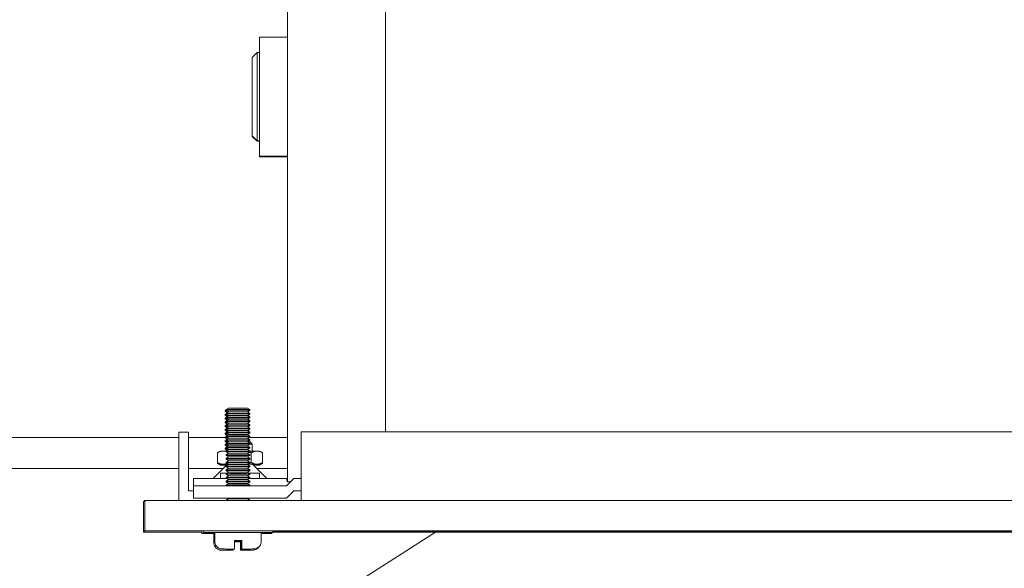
# Model space of a CAD drawing. Header units: inches. Extents: x 1 to 669, y 0 to 417.
# Tile 296 of 317: x 597.5 to 605.42, y 247.73 to 252.13. Entities that reach past the tile are written whole.
import ezdxf

# ---------------------------------------------------------------- set-up
doc = ezdxf.new("R2010")
doc.units = ezdxf.units.IN
doc.header["$LTSCALE"] = 12
doc.header["$MEASUREMENT"] = 0
doc.layers.get('0').update_dxf_attribs({"linetype": 'CONTINUOUS'})
doc.layers.add('X', color=1, linetype='CONTINUOUS')

msp = doc.modelspace()

# ---------------------------------------------------------------- linework, layer by layer
at = {"lineweight": 0}
for p, q in [((593.20875, 248.77576), (598.77846, 248.77576)), ((598.8572, 248.77576), (599.15066, 248.77576)), ((599.34066, 248.77576), (599.65247, 248.77576)), ((598.77846, 248.52576), (593.20875, 248.52576)), ((599.1349, 248.52576), (598.8572, 248.52576)), ((599.65247, 248.52576), (599.40627, 248.52576)), ((600.8425, 248.0148), (592.37023, 242.62886))]:
    msp.add_line(p, q, dxfattribs=at)
at = {"layer": 'X', "lineweight": 0}
for p, q in [((599.65247, 254.61131), (599.65247, 248.42248)), ((600.43987, 248.82079), (600.43987, 254.21442)), ((599.42806, 251.0367), (599.42806, 251.99339)), ((599.42806, 251.99339), (599.65247, 251.99339)), ((599.36901, 251.83001), (599.40838, 251.86938)), ((599.40838, 251.2833), (599.40838, 251.86938)), ((599.40838, 251.86938), (599.42806, 251.86938)), ((599.36901, 251.30905), (599.36901, 251.83001)), ((599.36901, 251.23831), (599.36901, 251.8259)), ((599.36901, 251.8259), (599.36901, 251.8259)), ((599.36901, 251.20009), (599.36901, 251.30905)), ((599.36901, 251.19598), (599.36901, 251.23831)), ((599.40838, 251.16072), (599.40838, 251.2833)), ((599.36901, 251.20009), (599.40838, 251.16072)), ((599.36901, 251.19598), (599.40838, 251.15661)), ((599.40838, 251.16072), (599.42806, 251.16072)), ((599.40838, 251.15661), (599.40838, 251.16072)), ((599.40838, 251.15661), (599.42806, 251.15661)), ((599.42806, 251.03259), (599.42806, 251.0367)), ((599.42806, 251.0367), (599.65247, 251.0367)), ((599.42806, 251.03259), (599.65247, 251.03259)), ((599.17844, 249.01316), (599.15984, 249.00013)), ((599.33124, 249.01316), (599.34984, 249.00013)), ((599.15984, 248.99738), (599.15066, 248.99095)), ((599.15066, 248.99095), (599.15066, 248.98673)), ((599.1673, 248.97508), (599.15066, 248.98673)), ((599.15984, 248.96711), (599.15066, 248.96068)), ((599.15066, 248.96068), (599.15066, 248.95645)), ((599.1673, 248.9448), (599.15066, 248.95645)), ((599.15984, 248.93683), (599.15066, 248.9304)), ((599.15066, 248.9304), (599.15066, 248.92618)), ((599.1673, 248.91453), (599.15066, 248.92618)), ((599.15984, 249.00013), (599.15984, 248.99591)), ((599.17844, 248.98288), (599.15984, 248.99591)), ((599.17844, 248.98288), (599.15984, 248.96986)), ((599.15984, 248.96986), (599.15984, 248.96563)), ((599.17844, 248.95261), (599.15984, 248.96563)), ((599.17844, 248.95261), (599.15984, 248.93958)), ((599.15984, 248.93958), (599.15984, 248.93536)), ((599.17844, 248.92233), (599.15984, 248.93536)), ((599.17844, 248.92233), (599.15984, 248.90931)), ((599.33124, 248.98288), (599.34984, 248.99591)), ((599.33124, 248.98288), (599.34984, 248.96986)), ((599.33124, 248.95261), (599.34984, 248.96563)), ((599.33124, 248.95261), (599.34984, 248.93958)), ((599.33124, 248.92233), (599.34984, 248.93536)), ((599.33124, 248.92233), (599.34984, 248.90931)), ((599.3332, 248.98151), (599.34066, 248.98673)), ((599.3332, 248.95123), (599.34066, 248.95645)), ((599.3332, 248.92096), (599.34066, 248.92618)), ((599.34066, 248.98948), (599.34066, 248.98673)), ((599.34066, 248.9592), (599.34066, 248.95645)), ((599.34066, 248.92893), (599.34066, 248.92618)), ((599.34984, 249.00013), (599.34984, 248.99591)), ((599.34984, 248.96986), (599.34984, 248.96563)), ((599.34984, 248.93958), (599.34984, 248.93536)), ((599.15984, 248.90656), (599.15066, 248.90013)), ((599.15066, 248.90013), (599.15066, 248.8959)), ((599.1673, 248.88425), (599.15066, 248.8959)), ((599.15984, 248.87628), (599.15066, 248.86985)), ((599.15066, 248.86985), (599.15066, 248.86563)), ((599.1673, 248.85398), (599.15066, 248.86563)), ((599.15984, 248.84601), (599.15066, 248.83958)), ((599.15984, 248.90931), (599.15984, 248.90508)), ((599.17844, 248.89206), (599.15984, 248.90508)), ((599.17844, 248.89206), (599.15984, 248.87903)), ((599.15984, 248.87903), (599.15984, 248.87481)), ((599.17844, 248.86178), (599.15984, 248.87481)), ((599.17844, 248.86178), (599.15984, 248.84876)), ((599.15984, 248.84876), (599.15984, 248.84453)), ((599.17844, 248.83151), (599.15984, 248.84453)), ((599.33124, 248.89206), (599.34984, 248.90508)), ((599.33124, 248.89206), (599.34984, 248.87903)), ((599.33124, 248.86178), (599.34984, 248.87481)), ((599.33124, 248.86178), (599.34984, 248.84876)), ((599.33124, 248.83151), (599.34984, 248.84453)), ((599.3332, 248.89068), (599.34066, 248.8959)), ((599.3332, 248.86041), (599.34066, 248.86563)), ((599.34066, 248.89865), (599.34066, 248.8959)), ((599.34066, 248.86838), (599.34066, 248.86563)), ((599.34984, 248.90931), (599.34984, 248.90508)), ((599.34984, 248.87903), (599.34984, 248.87481)), ((599.34984, 248.84876), (599.34984, 248.84453)), ((598.8572, 248.81997), (598.77846, 248.81997)), ((598.77846, 248.81997), (598.77846, 248.26983)), ((598.8572, 248.34753), (598.8572, 248.81997)), ((599.15066, 248.83958), (599.15066, 248.83535)), ((599.1673, 248.8237), (599.15066, 248.83535)), ((599.15984, 248.81573), (599.15066, 248.8093)), ((599.15066, 248.8093), (599.15066, 248.80508)), ((599.1673, 248.79343), (599.15066, 248.80508)), ((599.15984, 248.78546), (599.15066, 248.77903)), ((599.15066, 248.77903), (599.15066, 248.7748)), ((599.1673, 248.76315), (599.15066, 248.7748)), ((599.17844, 248.83151), (599.15984, 248.81848)), ((599.15984, 248.81848), (599.15984, 248.81426)), ((599.17844, 248.80123), (599.15984, 248.81426)), ((599.17844, 248.80123), (599.15984, 248.78821)), ((599.15984, 248.78821), (599.15984, 248.78398)), ((599.17844, 248.77096), (599.15984, 248.78398)), ((599.17844, 248.77096), (599.15984, 248.75793)), ((599.33124, 248.83151), (599.34984, 248.81848)), ((599.33124, 248.80123), (599.34984, 248.81426)), ((599.33124, 248.80123), (599.34984, 248.78821)), ((599.33124, 248.77096), (599.34984, 248.78398)), ((599.33124, 248.77096), (599.34984, 248.75793)), ((599.3332, 248.83013), (599.34066, 248.83535)), ((599.3332, 248.79986), (599.34066, 248.80508)), ((599.3332, 248.76958), (599.34066, 248.7748)), ((599.34066, 248.8381), (599.34066, 248.83535)), ((599.34066, 248.80783), (599.34066, 248.80508)), ((599.34066, 248.77755), (599.34066, 248.7748)), ((599.34984, 248.81848), (599.34984, 248.81426)), ((599.34984, 248.78821), (599.34984, 248.78398)), ((599.76271, 248.26983), (599.76271, 248.82079)), ((609.76271, 248.82079), (599.76271, 248.82079)), ((599.15984, 248.75518), (599.15066, 248.74875)), ((599.15066, 248.74875), (599.15066, 248.74453)), ((599.1673, 248.73288), (599.15066, 248.74453)), ((599.15984, 248.72491), (599.15066, 248.71848)), ((599.15066, 248.71848), (599.15066, 248.71425)), ((599.1673, 248.7026), (599.15066, 248.71425)), ((599.15984, 248.69463), (599.15066, 248.6882)), ((599.15066, 248.6882), (599.15066, 248.68398)), ((599.15984, 248.75793), (599.15984, 248.75371)), ((599.17844, 248.74068), (599.15984, 248.75371)), ((599.17844, 248.74068), (599.15984, 248.72766)), ((599.15984, 248.72766), (599.15984, 248.72343)), ((599.17844, 248.71041), (599.15984, 248.72343)), ((599.17844, 248.71041), (599.15984, 248.69738)), ((599.15984, 248.69738), (599.15984, 248.69316)), ((599.17844, 248.68013), (599.15984, 248.69316)), ((599.17216, 248.71481), (599.17216, 248.70601)), ((599.17216, 248.68453), (599.17216, 248.67573)), ((599.33124, 248.74068), (599.34984, 248.75371)), ((599.33124, 248.74068), (599.34984, 248.72766)), ((599.33124, 248.71041), (599.34984, 248.72343)), ((599.33124, 248.71041), (599.34984, 248.69738)), ((599.33124, 248.68013), (599.34984, 248.69316)), ((599.33451, 248.74022), (599.34066, 248.74453)), ((599.34066, 248.74728), (599.34066, 248.74453)), ((599.34984, 248.75793), (599.34984, 248.75371)), ((599.34984, 248.72766), (599.34984, 248.72343)), ((599.34984, 248.69738), (599.34984, 248.69316)), ((599.35149, 248.74018), (599.36901, 248.72266)), ((599.36901, 248.72266), (599.36901, 248.66745)), ((599.08874, 248.57511), (599.08874, 248.65328)), ((599.1131, 248.66734), (599.08889, 248.65337)), ((599.1673, 248.67233), (599.15066, 248.68398)), ((599.17844, 248.68013), (599.15984, 248.66711)), ((599.15984, 248.66711), (599.15984, 248.66288)), ((599.17844, 248.64986), (599.15984, 248.66288)), ((599.17844, 248.64986), (599.15984, 248.63683)), ((599.15984, 248.63683), (599.15984, 248.63261)), ((599.17844, 248.61958), (599.15984, 248.63261)), ((599.17844, 248.61958), (599.15984, 248.60656)), ((599.15984, 248.60656), (599.15984, 248.60233)), ((599.33124, 248.68013), (599.34984, 248.66711)), ((599.33124, 248.64986), (599.34984, 248.66288)), ((599.33124, 248.64986), (599.34984, 248.63683)), ((599.33124, 248.61958), (599.34984, 248.63261)), ((599.33124, 248.61958), (599.34984, 248.60656)), ((599.34984, 248.66711), (599.34984, 248.66288)), ((599.34984, 248.63683), (599.34984, 248.63261)), ((599.34984, 248.60656), (599.34984, 248.60233)), ((599.3615, 248.57524), (599.3615, 248.65341)), ((599.42806, 248.66734), (599.45227, 248.65337)), ((599.45243, 248.57511), (599.45243, 248.65328)), ((599.17019, 248.56105), (599.05515, 248.446)), ((599.08874, 248.56887), (599.08874, 248.57511)), ((599.1131, 248.56104), (599.08889, 248.57502)), ((599.1131, 248.5548), (599.08889, 248.56878)), ((599.17844, 248.58931), (599.15984, 248.60233)), ((599.17844, 248.58931), (599.15984, 248.57628)), ((599.15984, 248.57628), (599.15984, 248.57206)), ((599.17844, 248.55903), (599.15984, 248.57206)), ((599.17844, 248.55903), (599.15984, 248.54601)), ((599.15984, 248.54601), (599.15984, 248.54178)), ((599.17844, 248.52876), (599.15984, 248.54178)), ((599.17844, 248.52876), (599.15984, 248.51573)), ((599.16322, 248.55408), (599.16233, 248.55471)), ((599.33124, 248.58931), (599.34984, 248.60233)), ((599.33124, 248.58931), (599.34984, 248.57628)), ((599.33124, 248.55903), (599.34984, 248.57206)), ((599.33124, 248.55903), (599.34984, 248.54601)), ((599.33124, 248.52876), (599.34984, 248.54178)), ((599.33124, 248.52876), (599.34984, 248.51573)), ((599.34984, 248.57628), (599.34984, 248.57206)), ((599.34984, 248.54601), (599.34984, 248.54178)), ((599.37098, 248.56105), (599.48602, 248.446)), ((599.42806, 248.56104), (599.45227, 248.57502)), ((599.42806, 248.5548), (599.45227, 248.56878)), ((599.45243, 248.56887), (599.45243, 248.57511)), ((599.1131, 248.48893), (599.1131, 248.446)), ((599.15984, 248.51573), (599.15984, 248.51151)), ((599.17844, 248.49848), (599.15984, 248.51151)), ((599.17844, 248.49848), (599.15984, 248.48546)), ((599.15984, 248.48546), (599.15984, 248.48123)), ((599.17844, 248.46821), (599.15984, 248.48123)), ((599.17844, 248.46821), (599.15984, 248.45518)), ((599.15984, 248.45518), (599.15984, 248.45096)), ((599.17844, 248.43793), (599.15984, 248.45096)), ((599.33124, 248.49848), (599.34984, 248.51151)), ((599.33124, 248.49848), (599.34984, 248.48546)), ((599.33124, 248.46821), (599.34984, 248.48123)), ((599.33124, 248.46821), (599.34984, 248.45518)), ((599.33124, 248.43793), (599.34984, 248.45096)), ((599.34984, 248.51573), (599.34984, 248.51151)), ((599.34984, 248.48546), (599.34984, 248.48123)), ((599.34984, 248.45518), (599.34984, 248.45096)), ((599.42806, 248.48893), (599.42806, 248.446)), ((598.89657, 248.446), (599.16691, 248.446)), ((598.89657, 248.38756), (598.89657, 248.446)), ((598.89657, 248.38756), (598.89657, 248.28913)), ((598.97531, 248.38762), (599.6446, 248.38762)), ((599.17844, 248.43793), (599.15984, 248.42491)), ((599.15984, 248.42491), (599.15984, 248.42068)), ((599.17844, 248.40766), (599.15984, 248.42068)), ((599.17844, 248.40766), (599.15984, 248.39463)), ((599.15984, 248.39463), (599.15984, 248.39041)), ((599.16382, 248.38762), (599.15984, 248.39041)), ((599.33124, 248.43793), (599.34984, 248.42491)), ((599.33124, 248.40766), (599.34984, 248.42068)), ((599.33124, 248.40766), (599.34984, 248.39463)), ((599.34277, 248.446), (599.6446, 248.446)), ((599.34586, 248.38762), (599.34984, 248.39041)), ((599.34984, 248.42491), (599.34984, 248.42068)), ((599.34984, 248.39463), (599.34984, 248.39041)), ((599.70365, 248.44668), (599.6446, 248.38762)), ((599.76271, 248.44668), (599.70365, 248.44668)), ((598.89657, 248.34753), (598.8572, 248.34753)), ((598.89657, 248.28857), (598.89657, 248.28913)), ((599.17556, 248.28857), (598.89657, 248.28857)), ((599.6446, 248.2892), (598.97531, 248.2892)), ((599.16355, 248.28873), (599.17535, 248.28872)), ((599.17844, 248.28656), (599.17488, 248.28905)), ((599.33124, 248.28656), (599.33481, 248.28906)), ((599.58892, 248.28857), (599.33412, 248.28857)), ((599.33422, 248.28865), (599.35022, 248.28864)), ((599.56496, 248.28882), (599.45882, 248.28897)), ((599.70365, 248.34825), (599.6446, 248.2892)), ((599.7003, 248.34428), (599.6446, 248.28862)), ((599.6446, 248.2892), (599.6446, 248.28862)), ((599.76271, 248.34825), (599.70365, 248.34825)), ((599.70365, 248.34825), (599.70365, 248.34763)), ((599.76271, 248.34763), (599.70365, 248.34763)), ((598.50547, 248.26983), (598.49504, 248.2594)), ((598.49504, 248.2594), (598.49504, 248.0148)), ((598.50547, 248.26983), (598.50547, 248.02523)), ((611.00546, 248.26983), (598.50547, 248.26983)), ((599.17844, 248.28656), (599.15984, 248.27353)), ((599.15984, 248.27353), (599.15984, 248.26983)), ((599.33124, 248.28656), (599.34984, 248.27353)), ((599.34984, 248.27353), (599.34984, 248.26983)), ((598.50547, 248.02523), (598.49504, 248.0148)), ((598.49504, 248.0148), (598.96466, 248.0148)), ((611.00546, 248.02523), (598.50547, 248.02523)), ((598.96466, 248.01543), (598.96466, 248.00398)), ((598.97384, 248.02461), (598.97384, 248.01316)), ((599.05916, 248.00398), (599.05916, 247.93198)), ((599.06834, 248.01316), (599.06834, 247.94116)), ((599.44134, 248.01316), (599.44134, 247.94116)), ((599.52666, 248.0131), (599.52666, 248.00398)), ((599.53584, 248.02461), (599.53584, 248.01316)), ((609.97384, 248.02439), (599.53584, 248.0244)), ((599.53584, 248.01564), (609.97384, 248.01563)), ((599.53584, 248.0148), (609.96466, 248.0148)), ((599.22499, 247.94831), (599.22499, 247.94131)), ((599.27551, 247.93883), (599.27581, 247.93913)), ((599.27551, 247.93883), (599.27551, 247.93183)), ((599.27581, 247.93213), (599.27581, 247.93913)), ((599.28469, 247.948), (599.28499, 247.94831)), ((599.28469, 247.948), (599.28469, 247.941)), ((599.28499, 247.94131), (599.28499, 247.94831)), ((599.21576, 247.87108), (599.21556, 247.87088)), ((599.22494, 247.88026), (599.22474, 247.88006)), ((599.27556, 247.87088), (599.27576, 247.87108)), ((599.28474, 247.88006), (599.28494, 247.88026))]:
    msp.add_line(p, q, dxfattribs=at)
for centre, major_axis, ratio, start_param, end_param in [((599.25484, 249.01316), (0.0764, 0), 0.0008344, 0.0011917, 3.140401), ((599.24566, 248.98673), (-0.095, 0), 0.0008344, -0.6979472, 0.0011917), ((599.24566, 248.95645), (-0.095, 0), 0.0008344, -0.6979472, 0.0011917), ((599.24566, 248.92618), (-0.095, 0), 0.0008344, -0.6979472, 0.0011917), ((599.24566, 248.99095), (-0.095, 0), 0.0008344, -0.5923841, -0.0008344), ((599.24566, 248.99095), (-0.095, 0), 0.0000002, -0.0000002, 0.0008343), ((599.24566, 248.96068), (-0.095, 0), 0.0008344, -0.5923841, -0.0008344), ((599.24566, 248.96068), (-0.095, 0), 0.0000002, -0.0000002, 0.0008343), ((599.24566, 248.9304), (-0.095, 0), 0.0008344, -0.5923841, -0.0008344), ((599.24566, 248.9304), (-0.095, 0), 0.0000002, -0.0000002, 0.0008343), ((599.25484, 248.99591), (0.095, 0), 0.0008344, -0.0008344, 3.1427843), ((599.25484, 248.96563), (0.095, 0), 0.0008344, -0.0008344, 3.1427843), ((599.25484, 248.93536), (0.095, 0), 0.0008344, -0.0008344, 3.1427843), ((599.25484, 249.00013), (0.095, 0), 0.0008344, 0, 3.1407582), ((599.25484, 249.00013), (-0.095, 0), 0.0000002, -0.0000002, 0.0008343), ((599.25484, 248.96986), (0.095, 0), 0.0008344, 0, 3.1407582), ((599.25484, 248.96986), (-0.095, 0), 0.0000002, -0.0000002, 0.0008343), ((599.25484, 248.93958), (0.095, 0), 0.0008344, 0, 3.1407582), ((599.25484, 248.93958), (-0.095, 0), 0.0000002, -0.0000002, 0.0008343), ((599.25484, 248.98288), (0.0764, 0), 0.0008344, 0.0011917, 3.140401), ((599.25484, 248.95261), (0.0764, 0), 0.0008344, 0.0011917, 3.140401), ((599.25484, 248.92233), (0.0764, 0), 0.0008344, 0.0011917, 3.140401), ((599.24566, 248.98673), (0.095, 0), 0.0008344, -0.0008344, 0.2874443), ((599.24566, 248.95645), (0.095, 0), 0.0008344, -0.0008344, 0.2874443), ((599.24566, 248.92618), (0.095, 0), 0.0008344, -0.0008344, 0.2874443), ((599.24566, 248.98673), (0.095, 0), 0.0000001, -0.0000001, 0.0003572), ((599.24566, 248.95645), (0.095, 0), 0.0000001, -0.0000001, 0.0003572), ((599.24566, 248.92618), (0.095, 0), 0.0000001, -0.0000001, 0.0003572), ((599.25484, 248.99591), (0.095, 0), 0.0000001, -0.0000001, 0.0003572), ((599.25484, 248.96563), (0.095, 0), 0.0000001, -0.0000001, 0.0003572), ((599.25484, 248.93536), (0.095, 0), 0.0000001, -0.0000001, 0.0003572), ((599.24566, 248.8959), (-0.095, 0), 0.0008344, -0.6979472, 0.0011917), ((599.24566, 248.86563), (-0.095, 0), 0.0008344, -0.6979472, 0.0011917), ((599.24566, 248.90013), (-0.095, 0), 0.0008344, -0.5923841, -0.0008344), ((599.24566, 248.90013), (-0.095, 0), 0.0000002, -0.0000002, 0.0008343), ((599.24566, 248.86985), (-0.095, 0), 0.0008344, -0.5923841, -0.0008344), ((599.24566, 248.86985), (-0.095, 0), 0.0000002, -0.0000002, 0.0008343), ((599.25484, 248.90508), (0.095, 0), 0.0008344, -0.0008344, 3.1427843), ((599.25484, 248.87481), (0.095, 0), 0.0008344, -0.0008344, 3.1427843), ((599.25484, 248.84453), (0.095, 0), 0.0008344, -0.0008344, 3.1427843), ((599.25484, 248.90931), (0.095, 0), 0.0008344, 0, 3.1407582), ((599.25484, 248.90931), (-0.095, 0), 0.0000002, -0.0000002, 0.0008343), ((599.25484, 248.87903), (0.095, 0), 0.0008344, 0, 3.1407582), ((599.25484, 248.87903), (-0.095, 0), 0.0000002, -0.0000002, 0.0008343), ((599.25484, 248.84876), (0.095, 0), 0.0008344, 0, 3.1407582), ((599.25484, 248.84876), (-0.095, 0), 0.0000002, -0.0000002, 0.0008343), ((599.25484, 248.89206), (0.0764, 0), 0.0008344, 0.0011917, 3.140401), ((599.25484, 248.86178), (0.0764, 0), 0.0008344, 0.0011917, 3.140401), ((599.24566, 248.8959), (0.095, 0), 0.0008344, -0.0008344, 0.2874443), ((599.24566, 248.86563), (0.095, 0), 0.0008344, -0.0008344, 0.2874443), ((599.24566, 248.8959), (0.095, 0), 0.0000001, -0.0000001, 0.0003572), ((599.24566, 248.86563), (0.095, 0), 0.0000001, -0.0000001, 0.0003572), ((599.25484, 248.90508), (0.095, 0), 0.0000001, -0.0000001, 0.0003572), ((599.25484, 248.87481), (0.095, 0), 0.0000001, -0.0000001, 0.0003572), ((599.25484, 248.84453), (0.095, 0), 0.0000001, -0.0000001, 0.0003572), ((599.24566, 248.83535), (-0.095, 0), 0.0008344, -0.6979472, 0.0011917), ((599.24566, 248.80508), (-0.095, 0), 0.0008344, -0.6979472, 0.0011917), ((599.24566, 248.7748), (-0.095, 0), 0.0008344, -0.6979472, 0.0011917), ((599.24566, 248.83958), (-0.095, 0), 0.0008344, -0.5923841, -0.0008344), ((599.24566, 248.83958), (-0.095, 0), 0.0000002, -0.0000002, 0.0008343), ((599.24566, 248.8093), (-0.095, 0), 0.0008344, -0.5923841, -0.0008344), ((599.24566, 248.8093), (-0.095, 0), 0.0000002, -0.0000002, 0.0008343), ((599.24566, 248.77903), (-0.095, 0), 0.0008344, -0.5923841, -0.0008344), ((599.24566, 248.77903), (-0.095, 0), 0.0000002, -0.0000002, 0.0008343), ((599.25484, 248.81426), (0.095, 0), 0.0008344, -0.0008344, 3.1427843), ((599.25484, 248.78398), (0.095, 0), 0.0008344, -0.0008344, 3.1427843), ((599.25484, 248.81848), (0.095, 0), 0.0008344, 0, 3.1407582), ((599.25484, 248.81848), (-0.095, 0), 0.0000002, -0.0000002, 0.0008343), ((599.25484, 248.78821), (0.095, 0), 0.0008344, 0, 3.1407582), ((599.25484, 248.78821), (-0.095, 0), 0.0000002, -0.0000002, 0.0008343), ((599.25484, 248.83151), (0.0764, 0), 0.0008344, 0.0011917, 3.140401), ((599.25484, 248.80123), (0.0764, 0), 0.0008344, 0.0011917, 3.140401), ((599.25484, 248.77096), (0.0764, 0), 0.0008344, 0.0011917, 3.140401), ((599.24566, 248.83535), (0.095, 0), 0.0008344, -0.0008344, 0.2874443), ((599.24566, 248.80508), (0.095, 0), 0.0008344, -0.0008344, 0.2874443), ((599.24566, 248.7748), (0.095, 0), 0.0008344, -0.0008344, 0.2874443), ((599.24566, 248.83535), (0.095, 0), 0.0000001, -0.0000001, 0.0003572), ((599.24566, 248.80508), (0.095, 0), 0.0000001, -0.0000001, 0.0003572), ((599.24566, 248.7748), (0.095, 0), 0.0000001, -0.0000001, 0.0003572), ((599.25484, 248.81426), (0.095, 0), 0.0000001, -0.0000001, 0.0003572), ((599.25484, 248.78398), (0.095, 0), 0.0000001, -0.0000001, 0.0003572), ((599.24566, 248.74453), (-0.095, 0), 0.0008344, -0.6979472, 0.0011917), ((599.24566, 248.71425), (-0.095, 0), 0.0008344, -0.6861231, 0.0011917), ((599.24566, 248.74875), (-0.095, 0), 0.0008344, -0.5923841, -0.0008344), ((599.24566, 248.74875), (-0.095, 0), 0.0000002, -0.0000002, 0.0008343), ((599.24566, 248.71848), (-0.095, 0), 0.0008344, -0.5923841, -0.0008344), ((599.24566, 248.71848), (-0.095, 0), 0.0000002, -0.0000002, 0.0008343), ((599.24566, 248.6882), (-0.095, 0), 0.0008344, -0.5923841, -0.0008344), ((599.24566, 248.6882), (-0.095, 0), 0.0000002, -0.0000002, 0.0008343), ((599.25484, 248.75371), (0.095, 0), 0.0008344, -0.0008344, 3.1427843), ((599.25484, 248.72343), (0.095, 0), 0.0008344, -0.0008344, 3.1427843), ((599.25484, 248.69316), (0.095, 0), 0.0008344, -0.0008344, 3.1427843), ((599.25484, 248.75793), (0.095, 0), 0.0008344, 0, 3.1407582), ((599.25484, 248.75793), (-0.095, 0), 0.0000002, -0.0000002, 0.0008343), ((599.25484, 248.72766), (0.095, 0), 0.0008344, 0, 3.1407582), ((599.25484, 248.72766), (-0.095, 0), 0.0000002, -0.0000002, 0.0008343), ((599.25484, 248.69738), (0.095, 0), 0.0008344, 0, 3.1407582), ((599.25484, 248.69738), (-0.095, 0), 0.0000002, -0.0000002, 0.0008343), ((599.25484, 248.74068), (0.0764, 0), 0.0008344, 0.0011917, 3.140401), ((599.25484, 248.71041), (0.0764, 0), 0.0008344, 0.0011917, 3.140401), ((599.27058, 248.74018), (0.08091, 0), 0.0008344, 0.0008344, 0.7108241), ((599.24566, 248.74453), (0.095, 0), 0.0008344, -0.0008344, 0.2874443), ((599.24566, 248.74453), (0.095, 0), 0.0000001, -0.0000001, 0.0003572), ((599.27058, 248.72266), (0.09843, 0), 0.0008344, 0, 0.6521861), ((599.25484, 248.75371), (0.095, 0), 0.0000001, -0.0000001, 0.0003572), ((599.25484, 248.72343), (0.095, 0), 0.0000001, -0.0000001, 0.0003572), ((599.25484, 248.69316), (0.095, 0), 0.0000001, -0.0000001, 0.0003572), ((599.27058, 248.66734), (-0.15748, 0), 0.0008344, -0.5235988, -0.0014453), ((599.27058, 248.66734), (-0.15748, 0), 0.0008344, -0.7950645, -0.5235988), ((599.24566, 248.68398), (-0.095, 0), 0.0008344, -0.6861231, 0.0011917), ((599.25484, 248.66288), (0.095, 0), 0.0008344, -0.0008344, 3.1427843), ((599.25484, 248.63261), (0.095, 0), 0.0008344, -0.0008344, 3.1427843), ((599.25484, 248.66711), (0.095, 0), 0.0008344, 0, 3.1407582), ((599.25484, 248.66711), (-0.095, 0), 0.0000002, -0.0000002, 0.0008343), ((599.25484, 248.63683), (0.095, 0), 0.0008344, 0, 3.1407582), ((599.25484, 248.63683), (-0.095, 0), 0.0000002, -0.0000002, 0.0008343), ((599.25484, 248.60656), (0.095, 0), 0.0008344, 0, 3.1407582), ((599.25484, 248.60656), (-0.095, 0), 0.0000002, -0.0000002, 0.0008343), ((599.25484, 248.68013), (0.0764, 0), 0.0008344, 0.0011917, 3.140401), ((599.25484, 248.64986), (0.0764, 0), 0.0008344, 0.0011917, 3.140401), ((599.25484, 248.61958), (0.0764, 0), 0.0008344, 0.0011917, 3.140401), ((599.27058, 248.66734), (-0.15748, 0), 0.0008344, -2.6179939, -2.0945177), ((599.25484, 248.66288), (0.095, 0), 0.0000001, -0.0000001, 0.0003572), ((599.25484, 248.63261), (0.095, 0), 0.0000001, -0.0000001, 0.0003572), ((599.27058, 248.66734), (0.15748, 0), 0.0008344, 0.0014453, 0.5235988), ((599.27058, 248.56105), (-0.15748, 0), 0.0008344, -0.5235988, 0.5235988), ((599.27058, 248.5548), (-0.15748, 0), 0.0008344, -0.5235988, 0.5235988), ((599.27058, 248.56105), (-0.15748, 0), 0.0008344, -0.9218884, -0.5235988), ((599.27058, 248.56105), (0.15748, 0), 0.0008344, -2.6179939, -2.2628798), ((599.27058, 248.5548), (-0.15748, 0), 0.0008344, -0.8277679, -0.5235988), ((599.27058, 248.5548), (0.15748, 0), 0.0008344, -2.6179939, -2.3154936), ((599.25484, 248.60233), (0.095, 0), 0.0008344, -0.0008344, 3.1427843), ((599.25484, 248.57206), (0.095, 0), 0.0008344, -0.0008344, 3.1427843), ((599.25484, 248.54178), (0.095, 0), 0.0008344, -0.0008344, 3.1427843), ((599.25484, 248.57628), (0.095, 0), 0.0008344, 0, 3.1407582), ((599.25484, 248.57628), (-0.095, 0), 0.0000002, -0.0000002, 0.0008343), ((599.25484, 248.54601), (0.095, 0), 0.0008344, 0, 3.1407582), ((599.25484, 248.54601), (-0.095, 0), 0.0000002, -0.0000002, 0.0008343), ((599.27058, 248.56105), (-0.10039, 0), 0.0008344, -0.3275243, -0.0008344), ((599.25484, 248.58931), (0.0764, 0), 0.0008344, 0.0011917, 3.140401), ((599.25484, 248.55903), (0.0764, 0), 0.0008344, 0.0011917, 3.140401), ((599.25484, 248.52876), (0.0764, 0), 0.0008344, 0.0011917, 3.140401), ((599.27058, 248.56105), (0.10039, 0), 0.0008344, 0.0008344, 0.8844295), ((599.27058, 248.56105), (-0.15748, 0), 0.0008344, -2.6179939, -1.9872345), ((599.25484, 248.60233), (0.095, 0), 0.0000001, -0.0000001, 0.0003572), ((599.25484, 248.57206), (0.095, 0), 0.0000001, -0.0000001, 0.0003572), ((599.25484, 248.54178), (0.095, 0), 0.0000001, -0.0000001, 0.0003572), ((599.27058, 248.56105), (0.15748, 0), 0.0008344, -0.8787129, -0.5235988), ((599.27058, 248.5548), (-0.15748, 0), 0.0008344, -2.6179939, -2.3138247), ((599.27058, 248.5548), (0.15748, 0), 0.0008344, -0.8260991, -0.5235988), ((599.27058, 248.56105), (0.15748, 0), 0.0008344, -0.5235988, 0.5235988), ((599.27058, 248.5548), (0.15748, 0), 0.0008344, -0.5235988, 0.5235988), ((599.27058, 248.48893), (-0.15748, 0), 0.0008344, -0.8354647, 0), ((599.25484, 248.51151), (0.095, 0), 0.0008344, -0.0008344, 3.1427843), ((599.25484, 248.48123), (0.095, 0), 0.0008344, -0.0008344, 3.1427843), ((599.25484, 248.45096), (0.095, 0), 0.0008344, -0.0008344, 3.1427843), ((599.25484, 248.51573), (0.095, 0), 0.0008344, 0, 3.1407582), ((599.25484, 248.51573), (-0.095, 0), 0.0000002, -0.0000002, 0.0008343), ((599.25484, 248.48546), (0.095, 0), 0.0008344, 0, 3.1407582), ((599.25484, 248.48546), (-0.095, 0), 0.0000002, -0.0000002, 0.0008343), ((599.25484, 248.45518), (0.095, 0), 0.0008344, 0, 3.1407582), ((599.25484, 248.45518), (-0.095, 0), 0.0000002, -0.0000002, 0.0008343), ((599.25484, 248.49848), (0.0764, 0), 0.0008344, 0.0011917, 3.140401), ((599.25484, 248.46821), (0.0764, 0), 0.0008344, 0.0011917, 3.140401), ((599.27058, 248.48893), (0.15748, 0), 0.0008344, 0, 1.0806963), ((599.25484, 248.51151), (0.095, 0), 0.0000001, -0.0000001, 0.0003572), ((599.25484, 248.48123), (0.095, 0), 0.0000001, -0.0000001, 0.0003572), ((599.25484, 248.45096), (0.095, 0), 0.0000001, -0.0000001, 0.0003572), ((598.97531, 248.38756), (-0.07874, 0), 0.0008344, -1.5707963, 0), ((599.25484, 248.42068), (0.095, 0), 0.0008344, -0.0008344, 3.1427843), ((599.25484, 248.39041), (0.095, 0), 0.0008344, -0.0008344, 3.1427843), ((599.25484, 248.42491), (0.095, 0), 0.0008344, 0, 3.1407582), ((599.25484, 248.42491), (-0.095, 0), 0.0000002, -0.0000002, 0.0008343), ((599.25484, 248.39463), (0.095, 0), 0.0008344, 0, 3.1407582), ((599.25484, 248.39463), (-0.095, 0), 0.0000002, -0.0000002, 0.0008343), ((599.25484, 248.43793), (0.0764, 0), 0.0008344, 0.0011917, 3.140401), ((599.25484, 248.40766), (0.0764, 0), 0.0008344, 0.0011917, 3.140401), ((599.25484, 248.42068), (0.095, 0), 0.0000001, -0.0000001, 0.0003572), ((599.25484, 248.39041), (0.095, 0), 0.0000001, -0.0000001, 0.0003572), ((599.70365, 248.446), (-0.05906, 0), 0.9991652, -0.0000004, 0.0556701), ((599.27058, 248.28889), (-0.21654, 0), 0.0008344, -2.6245696, 1.0537733), ((599.42806, 248.28875), (0.15748, 0), 0.0008344, -2.0878194, 0.5170231), ((599.25484, 248.27353), (0.095, 0), 0.0008344, 0, 3.1407582), ((599.25484, 248.27353), (-0.095, 0), 0.0000002, -0.0000002, 0.0008343), ((599.25484, 248.28656), (0.0764, 0), 0.0008344, 0.0011917, 3.140401), ((599.25484, 248.01316), (0.281, 0), 0.0008344, -0.8450404, 3.986633), ((599.24566, 248.00398), (-0.281, 0), 0.0008344, -0.8879077, 0.8450404), ((599.24566, 248.00398), (-0.1865, 0), 0.0008344, -0.3150391, 0), ((599.25484, 248.01316), (0.1865, 0), 0.0008344, 0, 3.1415927), ((599.24566, 248.00398), (0.281, 0), 0.0008344, -0.8004754, 0.8004754)]:
    msp.add_ellipse(centre, major_axis=major_axis, ratio=ratio, start_param=start_param, end_param=end_param, dxfattribs=at)
at = {"layer": 'X', "lineweight": 0, "extrusion": (2.4987e-16, 3.51011e-25, -1)}
msp.add_ellipse((598.97531, 248.28913), major_axis=(-0.07874, 0), ratio=0.0008344, start_param=0, end_param=1.5707963, dxfattribs=at)
at = {"layer": 'X', "lineweight": 0, "extrusion": (2.68532e-16, -2.31053e-14, -1)}
msp.add_ellipse((599.53324, 248.28867), major_axis=(-0.11136, 0.00005), ratio=0.0007226, start_param=-3.141593, end_param=-2.0943954, dxfattribs=at)
at = {"layer": 'X', "lineweight": 0, "extrusion": (2.4992e-16, -6.16112e-21, -1)}
msp.add_ellipse((599.70365, 248.34758), major_axis=(-0.05906, -0.05906), ratio=0.0004172, start_param=1.515543, end_param=1.5712135, dxfattribs=at)
at = {"layer": 'X', "lineweight": 0, "extrusion": (2.38721e-16, 4.63818e-14, -1)}
for centre, major_axis, end_param in [((599.25484, 247.94816), (0.1865, 0), -1.4084021), ((599.24566, 247.93898), (-0.1865, 0), -1.5699619), ((599.25484, 247.94816), (-0.1865, 0), -1.5699619)]:
    msp.add_ellipse(centre, major_axis=major_axis, ratio=0.0008344, start_param=-1.7315217, end_param=end_param, dxfattribs=at)
at = {"layer": 'X', "lineweight": 0, "extrusion": (2.49831e-16, -2.49832e-16, -1)}
for centre, end_param in [((599.25484, 247.94816), -1.4100709), ((599.24566, 247.93898), -1.4597495)]:
    msp.add_ellipse(centre, major_axis=(-0.1865, 0), ratio=0.0008344, start_param=-1.5699619, end_param=end_param, dxfattribs=at)
at = {"layer": 'X', "lineweight": 0, "extrusion": (2.40349e-16, 3.2118e-14, -1)}
msp.add_ellipse((599.24566, 247.93898), major_axis=(0.1865, 0), ratio=0.0008344, start_param=-1.6818431, end_param=-1.4084021, dxfattribs=at)
at = {"layer": 'X', "lineweight": 0}
for points, weights in [([(599.1342, 248.66741), (599.1131, 248.66738), (599.08874, 248.65328)], [1.80107349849, 1.80107349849, 1.67176223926]), ([(599.16023, 248.66261), (599.14688, 248.66743), (599.1342, 248.66741)], [1.75440047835, 1.80107349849, 1.80107349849]), ([(599.3615, 248.65341), (599.35216, 248.65611), (599.34325, 248.65826)], [1.67176223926, 1.69510608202, 1.71423579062]), ([(599.40697, 248.66741), (599.38587, 248.66744), (599.3615, 248.65341)], [1.80107349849, 1.80107349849, 1.67176223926]), ([(599.45243, 248.65328), (599.42806, 248.66738), (599.40697, 248.66741)], [1.67176223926, 1.80107349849, 1.80107349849]), ([(599.1342, 248.56111), (599.1131, 248.56108), (599.08874, 248.57511)], [1.80107349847, 1.80107349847, 1.67176223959]), ([(599.08874, 248.57511), (599.08882, 248.57507), (599.08889, 248.57502)], [1.67176223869, 1.67213594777, 1.67250857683]), ([(599.1342, 248.55487), (599.1131, 248.55484), (599.08874, 248.56887)], [1.80107349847, 1.80107349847, 1.67176223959]), ([(599.08874, 248.56887), (599.08882, 248.56882), (599.08889, 248.56878)], [1.67176223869, 1.67213594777, 1.67250857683]), ([(599.16552, 248.56808), (599.14928, 248.56113), (599.1342, 248.56111)], [1.73499182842, 1.80107349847, 1.80107349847]), ([(599.16337, 248.56095), (599.14832, 248.55489), (599.1342, 248.55487)], [1.74319445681, 1.80107349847, 1.80107349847]), ([(599.3615, 248.57524), (599.35556, 248.57353), (599.34981, 248.57203)], [1.67176223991, 1.68652411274, 1.69960080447]), ([(599.40697, 248.56111), (599.38587, 248.56114), (599.3615, 248.57524)], [1.80107349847, 1.80107349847, 1.67176223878]), ([(599.40697, 248.55487), (599.39285, 248.55489), (599.3778, 248.56095)], [1.80107349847, 1.80107349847, 1.74319445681]), ([(599.45243, 248.57511), (599.42806, 248.56108), (599.40697, 248.56111)], [1.67176223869, 1.80107349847, 1.80107349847]), ([(599.45243, 248.56887), (599.42806, 248.55484), (599.40697, 248.55487)], [1.67176223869, 1.80107349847, 1.80107349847]), ([(599.45227, 248.57502), (599.45235, 248.57507), (599.45243, 248.57511)], [1.67250857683, 1.67213594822, 1.67176223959]), ([(599.45227, 248.56878), (599.45235, 248.56882), (599.45243, 248.56887)], [1.67250857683, 1.67213594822, 1.67176223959])]:
    msp.add_rational_spline(points, weights, degree=2, dxfattribs=at)
for points, knots in [([(599.69111, 248.43413), (599.687, 248.43065), (599.6828, 248.42744), (599.67606, 248.42335), (599.67304, 248.42181), (599.66717, 248.41973), (599.66433, 248.4192), (599.65946, 248.4192), (599.65708, 248.41972), (599.65303, 248.4218), (599.65136, 248.42333), (599.64677, 248.42931), (599.64512, 248.43611), (599.64469, 248.44272)], [-0.84797841, -0.84797841, -0.84797841, -0.84797841, -0.80960237, -0.80960237, -0.7833486, -0.7833486, -0.75709482, -0.75709482, -0.73084105, -0.73084105, -0.70458728, -0.70458728, -0.63612656, -0.63612656, -0.63612656, -0.63612656]), ([(599.21556, 247.87088), (599.20238, 247.87088), (599.18957, 247.87088), (599.16687, 247.8709), (599.15666, 247.8709), (599.1398, 247.87092), (599.13296, 247.87093), (599.1258, 247.87095), (599.12391, 247.87095), (599.12177, 247.87096), (599.12116, 247.87096), (599.12026, 247.87097), (599.11996, 247.87097), (599.11933, 247.87098), (599.11914, 247.87098), (599.11865, 247.871), (599.11845, 247.871), (599.11801, 247.87102), (599.11779, 247.87102), (599.11729, 247.87105), (599.117, 247.87106), (599.1161, 247.87111), (599.11544, 247.87116), (599.11401, 247.87128), (599.11322, 247.87137), (599.11031, 247.87174), (599.10819, 247.87213), (599.1013, 247.87376), (599.0966, 247.8755), (599.08647, 247.88071), (599.08114, 247.88465), (599.07208, 247.89389), (599.06824, 247.89931), (599.06254, 247.91094), (599.0606, 247.9173), (599.05935, 247.92645), (599.05916, 247.92922), (599.05916, 247.93198)], [0, 0, 0, 0, 0.04073505, 0.04073505, 0.08074062, 0.08074062, 0.12081016, 0.12081016, 0.14076579, 0.14076579, 0.15122758, 0.15122758, 0.15906917, 0.15906917, 0.1620155, 0.1620155, 0.16343035, 0.16343035, 0.16444332, 0.16444332, 0.1654566, 0.1654566, 0.16749137, 0.16749137, 0.16987751, 0.16987751, 0.17633645, 0.17633645, 0.19113056, 0.19113056, 0.21051714, 0.21051714, 0.22995271, 0.22995271, 0.24938956, 0.24938956, 0.25766965, 0.25766965, 0.25766965, 0.25766965]), ([(599.22474, 247.88006), (599.21155, 247.88006), (599.19874, 247.88006), (599.17605, 247.88008), (599.16584, 247.88008), (599.14898, 247.8801), (599.14213, 247.88011), (599.13498, 247.88013), (599.13309, 247.88013), (599.13095, 247.88014), (599.13034, 247.88014), (599.12944, 247.88015), (599.12914, 247.88015), (599.12851, 247.88016), (599.12832, 247.88016), (599.12783, 247.88017), (599.12763, 247.88018), (599.12719, 247.88019), (599.12697, 247.8802), (599.12646, 247.88022), (599.12618, 247.88024), (599.12528, 247.88029), (599.12462, 247.88034), (599.12319, 247.88046), (599.1224, 247.88055), (599.11949, 247.88092), (599.11736, 247.88131), (599.11048, 247.88294), (599.10578, 247.88467), (599.09565, 247.88989), (599.09032, 247.89383), (599.08126, 247.90306), (599.07742, 247.90849), (599.07172, 247.92012), (599.06978, 247.92648), (599.06853, 247.93563), (599.06834, 247.9384), (599.06834, 247.94116)], [0, 0, 0, 0, 0.04073505, 0.04073505, 0.08074062, 0.08074062, 0.12081016, 0.12081016, 0.14076579, 0.14076579, 0.15122758, 0.15122758, 0.15906917, 0.15906917, 0.1620155, 0.1620155, 0.16343035, 0.16343035, 0.16444332, 0.16444332, 0.1654566, 0.1654566, 0.16749137, 0.16749137, 0.16987751, 0.16987751, 0.17633645, 0.17633645, 0.19113056, 0.19113056, 0.21051714, 0.21051714, 0.22995271, 0.22995271, 0.24938956, 0.24938956, 0.25766965, 0.25766965, 0.25766965, 0.25766965]), ([(599.22499, 247.94131), (599.22499, 247.93379), (599.22499, 247.92493), (599.22499, 247.91101), (599.22498, 247.90348), (599.22497, 247.89283), (599.22497, 247.88783), (599.22496, 247.88204), (599.22495, 247.88027), (599.22494, 247.88026)], [0, 0, 0, 0, 0.05733322, 0.05733322, 0.11505567, 0.11505567, 0.17289066, 0.17289066, 0.23187048, 0.23187048, 0.23187048, 0.23187048]), ([(599.27551, 247.93183), (599.27551, 247.92434), (599.27551, 247.91553), (599.27551, 247.90167), (599.27552, 247.89418), (599.27553, 247.88351), (599.27553, 247.87847), (599.27554, 247.87264), (599.27555, 247.87087), (599.27556, 247.87088)], [0, 0, 0, 0, 0.0570489, 0.0570489, 0.11448136, 0.11448136, 0.17259877, 0.17259877, 0.2318704, 0.2318704, 0.2318704, 0.2318704]), ([(599.41864, 247.89368), (599.41499, 247.88915), (599.41064, 247.88512), (599.40054, 247.87813), (599.39454, 247.87527), (599.38526, 247.87254), (599.3821, 247.87188), (599.37766, 247.87131), (599.37635, 247.87119), (599.37482, 247.87109), (599.3745, 247.87107), (599.37399, 247.87104), (599.37378, 247.87103), (599.37331, 247.87102), (599.37308, 247.87101), (599.37268, 247.871), (599.37252, 247.87099), (599.37215, 247.87098), (599.37199, 247.87098), (599.37147, 247.87097), (599.37122, 247.87097), (599.37003, 247.87096), (599.36888, 247.87096), (599.36507, 247.87095), (599.36211, 247.87094), (599.35231, 247.87092), (599.34405, 247.87091), (599.32478, 247.8709), (599.31363, 247.87089), (599.29336, 247.87088), (599.28456, 247.87088), (599.27556, 247.87088)], [0.04123361, 0.04123361, 0.04123361, 0.04123361, 0.05864458, 0.05864458, 0.078081, 0.078081, 0.08768236, 0.08768236, 0.0915779, 0.0915779, 0.09263514, 0.09263514, 0.0934269, 0.0934269, 0.094657, 0.094657, 0.09601025, 0.09601025, 0.09839455, 0.09839455, 0.10466823, 0.10466823, 0.12350746, 0.12350746, 0.14858923, 0.14858923, 0.18996178, 0.18996178, 0.23009818, 0.23009818, 0.25789463, 0.25789463, 0.25789463, 0.25789463]), ([(599.27576, 247.87108), (599.27577, 247.87109), (599.27578, 247.87287), (599.27579, 247.87873), (599.27579, 247.88378), (599.2758, 247.89446), (599.27581, 247.90196), (599.27581, 247.91584), (599.27581, 247.92465), (599.27581, 247.93213)], [0.70338962, 0.70338962, 0.70338962, 0.70338962, 0.76266125, 0.76266125, 0.82077866, 0.82077866, 0.87821112, 0.87821112, 0.93526002, 0.93526002, 0.93526002, 0.93526002]), ([(599.28469, 247.941), (599.28469, 247.93352), (599.28469, 247.92471), (599.28469, 247.91085), (599.2847, 247.90336), (599.28471, 247.89269), (599.28471, 247.88765), (599.28472, 247.88182), (599.28473, 247.88005), (599.28474, 247.88006)], [0, 0, 0, 0, 0.0570489, 0.0570489, 0.11448136, 0.11448136, 0.17259877, 0.17259877, 0.2318704, 0.2318704, 0.2318704, 0.2318704]), ([(599.44134, 247.94116), (599.44134, 247.93456), (599.44024, 247.92788), (599.43606, 247.9155), (599.43296, 247.90963), (599.42517, 247.89928), (599.42037, 247.89468), (599.40972, 247.88731), (599.40372, 247.88445), (599.39444, 247.88172), (599.39128, 247.88106), (599.38684, 247.88049), (599.38552, 247.88037), (599.38399, 247.88027), (599.38368, 247.88025), (599.38317, 247.88022), (599.38296, 247.88021), (599.38249, 247.88019), (599.38225, 247.88019), (599.38186, 247.88017), (599.3817, 247.88017), (599.38133, 247.88016), (599.38117, 247.88016), (599.38065, 247.88015), (599.3804, 247.88015), (599.37921, 247.88014), (599.37805, 247.88014), (599.37425, 247.88012), (599.37129, 247.88012), (599.36149, 247.8801), (599.35322, 247.88009), (599.33396, 247.88008), (599.32281, 247.88007), (599.30254, 247.88006), (599.29374, 247.88006), (599.28474, 247.88006)], [0, 0, 0, 0, 0.01978277, 0.01978277, 0.03920725, 0.03920725, 0.05864458, 0.05864458, 0.078081, 0.078081, 0.08768236, 0.08768236, 0.0915779, 0.0915779, 0.09263514, 0.09263514, 0.0934269, 0.0934269, 0.094657, 0.094657, 0.09601025, 0.09601025, 0.09839455, 0.09839455, 0.10466823, 0.10466823, 0.12350746, 0.12350746, 0.14858923, 0.14858923, 0.18996178, 0.18996178, 0.23009818, 0.23009818, 0.25789463, 0.25789463, 0.25789463, 0.25789463]), ([(599.28494, 247.88026), (599.28495, 247.88027), (599.28496, 247.88205), (599.28497, 247.88791), (599.28497, 247.89295), (599.28498, 247.90364), (599.28499, 247.91114), (599.28499, 247.92501), (599.28499, 247.93382), (599.28499, 247.94131)], [0.70338962, 0.70338962, 0.70338962, 0.70338962, 0.76266125, 0.76266125, 0.82077866, 0.82077866, 0.87821112, 0.87821112, 0.93526002, 0.93526002, 0.93526002, 0.93526002]), ([(599.21579, 247.88006), (599.21579, 247.87843), (599.21578, 247.87697), (599.21578, 247.87287), (599.21577, 247.87109), (599.21576, 247.87108)], [0.149844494, 0.149844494, 0.149844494, 0.149844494, 0.172598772, 0.172598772, 0.231870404, 0.231870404, 0.231870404, 0.231870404])]:
    msp.add_open_spline(points, degree=3, knots=knots, dxfattribs=at)

doc.saveas('drawing.dxf')
